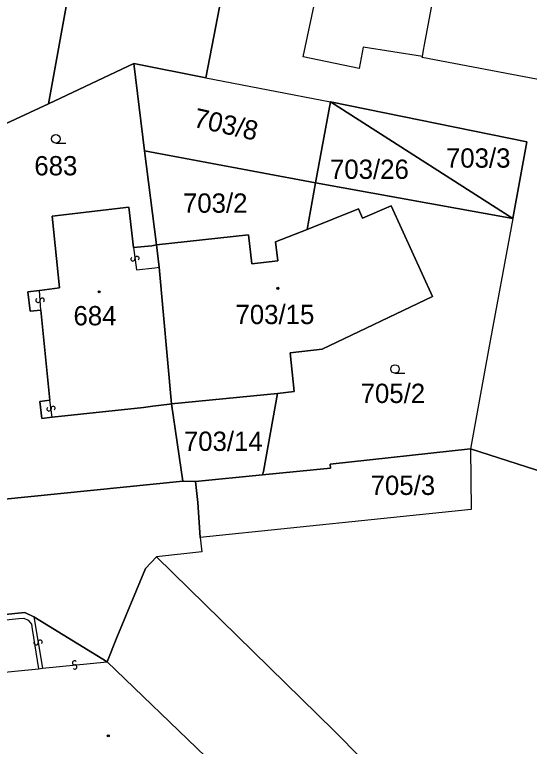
# Model space of a CAD drawing. Extents: x -600309 to -598967, y -1161267 to -1160292.
# Drawn here: x -599080.1 to -599034.7, y -1160432.5 to -1160368 of the extents above; entities that cross this region are included whole.
import ezdxf

# ---------------------------------------------------------------- set-up
doc = ezdxf.new("R2010")
doc.units = 0
for name, color, linetype in [('Level 1', 7, 'Continuous'), ('Level 13', 7, 'Continuous'), ('Level 3', 7, 'Continuous'), ('Level 4', 7, 'Continuous'), ('Level 5', 7, 'Continuous'), ('Level 60', 7, 'Continuous'), ('Vrstva 60', 7, 'Continuous')]:
    doc.layers.add(name, color=color, linetype=linetype)

msp = doc.modelspace()

# ---------------------------------------------------------------- linework, layer by layer
at = {"layer": 'Level 1'}
for points in [[(-599077.08, -1160375.89), (-599071.35, -1160344.32), (-599064.29, -1160305.08)], [(-599063.21, -1160373.59), (-599061.48, -1160364.6)], [(-599044.12, -1160371.71), (-599049.33, -1160370.89), (-599049.7, -1160372.77), (-599054.61, -1160371.75), (-599053.47, -1160366.34), (-599061.48, -1160364.6)], [(-598975.16, -1160381.05), (-598975.77, -1160383.46), (-598976.51, -1160385.15), (-598977.56, -1160386.7), (-598978.8, -1160388.24), (-598979.96, -1160389.25), (-598981.57, -1160390.41), (-598983.4, -1160391.33), (-598985.18, -1160391.93), (-598986.77, -1160392.28), (-598988.45, -1160392.35), (-598990.14, -1160392.29), (-598991.47, -1160392.14), (-598991.38, -1160391.72), (-599020, -1160386.19), (-599017.5, -1160373.03), (-599026.6, -1160371.33), (-599027.23, -1160375), (-599044.14, -1160371.81), (-599044.12, -1160371.71)], [(-599077.08, -1160375.89), (-599069.56, -1160372.33)], [(-599063.21, -1160373.59), (-599069.56, -1160372.33)], [(-599069.56, -1160372.33), (-599068.62, -1160380.03)], [(-599063.21, -1160373.59), (-599052.22, -1160375.71)], [(-599052.22, -1160375.71), (-599053.53, -1160382.83)], [(-599036.15, -1160385.97), (-599034.92, -1160379.23), (-599052.22, -1160375.71)], [(-599052.22, -1160375.71), (-599036.15, -1160385.97)], [(-599084.56, -1160379.33), (-599077.08, -1160375.89)], [(-599068.62, -1160380.03), (-599067.54, -1160388.31)], [(-599053.53, -1160382.83), (-599068.62, -1160380.03)], [(-599053.53, -1160382.83), (-599054.27, -1160386.94)], [(-599053.53, -1160382.83), (-599036.15, -1160385.97)], [(-599054.27, -1160386.94), (-599049.74, -1160385.14), (-599049.39, -1160385.94), (-599046.88, -1160384.86), (-599043.23, -1160392.84), (-599052.96, -1160397.5), (-599055.78, -1160397.8), (-599055.42, -1160401.23), (-599056.89, -1160401.38)], [(-599069.59, -1160388.54), (-599070, -1160384.98), (-599076.75, -1160385.77), (-599076.1, -1160392.09), (-599077.86, -1160392.31)], [(-599036.15, -1160385.97), (-599038.29, -1160397.54), (-599039.88, -1160406.26)], [(-599054.27, -1160386.94), (-599057.05, -1160388.04), (-599056.87, -1160389.71), (-599059.15, -1160389.96), (-599059.43, -1160387.42), (-599067.54, -1160388.31)], [(-599067.54, -1160388.31), (-599067.95, -1160388.38), (-599069.59, -1160388.54)], [(-599067.54, -1160388.31), (-599067.33, -1160390.26)], [(-599067.33, -1160390.26), (-599066.22, -1160402.29)], [(-599077.86, -1160392.31), (-599078.9, -1160392.43), (-599078.68, -1160394.15), (-599077.76, -1160394.04)], [(-599077.76, -1160394.04), (-599076.96, -1160401.99)], [(-599056.89, -1160401.38), (-599066.22, -1160402.29)], [(-599056.89, -1160401.38), (-599058.13, -1160408.25), (-599058.21, -1160408.56)], [(-599076.96, -1160401.99), (-599077.84, -1160402.09), (-599077.66, -1160403.59), (-599076.74, -1160403.48)], [(-599076.74, -1160403.48), (-599068.71, -1160402.64), (-599067.88, -1160402.52), (-599066.41, -1160402.34), (-599066.22, -1160402.29)], [(-599066.22, -1160402.29), (-599065.22, -1160409.11)], [(-599039.88, -1160406.26), (-599039.83, -1160411.61), (-599063.7, -1160414.08)], [(-599039.88, -1160406.26), (-599052.23, -1160407.61), (-599052.22, -1160407.96), (-599058.21, -1160408.56)], [(-598967.108, -1160424.44), (-598984.72, -1160421.32), (-599003.22, -1160417.97), (-599021.69, -1160412.11), (-599039.88, -1160406.26)], [(-599064.11, -1160409.15), (-599058.21, -1160408.56)], [(-599081.21, -1160410.74), (-599065.22, -1160409.11)], [(-599064.11, -1160409.15), (-599065.22, -1160409.11)], [(-599063.7, -1160414.08), (-599063.9, -1160411), (-599064.11, -1160409.15)], [(-599063.7, -1160414.08), (-599063.55, -1160415.33), (-599067.55, -1160415.78)], [(-599071.9, -1160425.02), (-599071.04, -1160422.88), (-599068.52, -1160416.82), (-599067.55, -1160415.78)], [(-599017.26, -1160489), (-599019.47, -1160482.62), (-599022.38, -1160474.58), (-599024.85, -1160468.45), (-599027.18, -1160463.98), (-599031.06, -1160457.41), (-599032.43, -1160455.67), (-599036.28, -1160448.88), (-599038.31, -1160445.52), (-599039.5, -1160443.86), (-599042.12, -1160441), (-599051.93, -1160431.09), (-599067.55, -1160415.78)], [(-599071.9, -1160425.02), (-599078.37, -1160421.06), (-599079.17, -1160420.67), (-599091.36, -1160421.93), (-599091.76, -1160421.97), (-599112.94, -1160424.13), (-599134.9, -1160426.3)], [(-599078.37, -1160421.06), (-599079.17, -1160420.67), (-599091.36, -1160421.93)], [(-599078.37, -1160421.06), (-599071.9, -1160425.02)], [(-599050.88, -1160445.47), (-599057.32, -1160439.4), (-599058.97, -1160437.72), (-599060.12, -1160436.66), (-599063.23, -1160433.36), (-599071.9, -1160425.02)], [(-599063.23, -1160433.36), (-599071.9, -1160425.02)]]:
    msp.add_lwpolyline(points, dxfattribs=at)
at = {"layer": 'Level 13'}
for centre, start, end in [((-599069.267, -1160389.496), 315.50284, 187.60083), ((-599069.632, -1160389.545), 135.28838, 7.87838), ((-599077.994, -1160393.189), 130.68095, 2.77894), ((-599077.626, -1160393.17), 310.46649, 183.05649), ((-599077.033, -1160402.755), 135.77183, 7.86983), ((-599076.668, -1160402.704), 315.55737, 188.14737), ((-599078.172, -1160423.35), 136.7028, 9.2928), ((-599077.808, -1160423.291), 316.91726, 189.01526), ((-599074.776, -1160425.116), 42.97402, 275.07202), ((-599074.743, -1160425.483), 222.75957, 95.34957)]:
    msp.add_arc(centre, 0.184, start, end, dxfattribs=at)
at = {"layer": 'Level 3'}
for points in [[(-599044.12, -1160371.71), (-599044.02, -1160371.16), (-599043.93, -1160370.69), (-599039.48, -1160346.93), (-599040.54, -1160346.69), (-599039.02, -1160338.72), (-599038.94, -1160338.28)], [(-599069.59, -1160388.54), (-599069.31, -1160390.5), (-599067.71, -1160390.32), (-599067.33, -1160390.26)], [(-599077.76, -1160394.04), (-599077.86, -1160392.31)], [(-599076.74, -1160403.48), (-599076.96, -1160401.99)], [(-599091.55, -1160422.42), (-599079.68, -1160421.22), (-599079.24, -1160421.19), (-599078.85, -1160421.35), (-599078.58, -1160421.7), (-599078.5, -1160422.16), (-599077.94, -1160425.64)], [(-599078.37, -1160421.06), (-599077.61, -1160425.58)], [(-599077.61, -1160425.58), (-599071.9, -1160425.02)], [(-599091.12, -1160426.95), (-599077.94, -1160425.64)], [(-599077.94, -1160425.64), (-599077.61, -1160425.58)]]:
    msp.add_lwpolyline(points, dxfattribs=at)
at = {"layer": 'Level 5'}
for p, q in [((-599076.43, -1160379.34), (-599075.555, -1160379.34)), ((-599046.53, -1160399.61), (-599045.655, -1160399.61))]:
    msp.add_line(p, q, dxfattribs=at)
for centre, radius in [((-599076.43, -1160378.965), 0.375), ((-599072.61, -1160392.43), 0.09), ((-599072.61, -1160392.43), 0.0521), ((-599056.86, -1160392.13), 0.09), ((-599056.86, -1160392.13), 0.0521), ((-599046.53, -1160399.235), 0.375), ((-599071.8, -1160431.54), 0.09), ((-599071.8, -1160431.54), 0.0521)]:
    msp.add_circle(centre, radius, dxfattribs=at)
at = {"layer": 'Level 60'}
for points in [[(-599069.56, -1160372.33), (-599077.08, -1160375.89), (-599071.35, -1160344.32), (-599064.29, -1160305.08), (-599050.95, -1160307.26), (-599051.64, -1160310.84), (-599054.69, -1160326.57), (-599055.94, -1160335.07), (-599061.48, -1160364.6), (-599063.21, -1160373.59)], [(-599068.62, -1160380.03), (-599069.56, -1160372.33), (-599063.21, -1160373.59), (-599052.22, -1160375.71), (-599053.53, -1160382.83)], [(-599053.53, -1160382.83), (-599052.22, -1160375.71), (-599036.15, -1160385.97)], [(-599034.92, -1160379.23), (-599036.15, -1160385.97), (-599052.22, -1160375.71)], [(-599067.54, -1160388.31), (-599068.62, -1160380.03), (-599053.53, -1160382.83), (-599054.27, -1160386.94), (-599057.05, -1160388.04), (-599056.87, -1160389.71), (-599059.15, -1160389.96), (-599059.43, -1160387.42)], [(-599058.13, -1160408.25), (-599056.89, -1160401.38), (-599055.42, -1160401.23), (-599055.78, -1160397.8), (-599052.96, -1160397.5), (-599043.23, -1160392.84), (-599046.88, -1160384.86), (-599049.39, -1160385.94), (-599049.74, -1160385.14), (-599054.27, -1160386.94), (-599053.53, -1160382.83), (-599036.15, -1160385.97), (-599038.29, -1160397.54), (-599039.88, -1160406.26), (-599052.23, -1160407.61), (-599052.22, -1160407.96), (-599058.21, -1160408.56)], [(-599057.05, -1160388.04), (-599054.27, -1160386.94), (-599049.74, -1160385.14), (-599049.39, -1160385.94), (-599046.88, -1160384.86), (-599043.23, -1160392.84), (-599052.96, -1160397.5), (-599055.78, -1160397.8), (-599055.42, -1160401.23), (-599056.89, -1160401.38), (-599066.22, -1160402.29), (-599067.33, -1160390.26), (-599067.54, -1160388.31), (-599059.43, -1160387.42), (-599059.15, -1160389.96), (-599056.87, -1160389.71)], [(-599067.95, -1160388.38), (-599067.54, -1160388.31), (-599067.33, -1160390.26), (-599066.22, -1160402.29), (-599066.41, -1160402.34), (-599067.88, -1160402.52), (-599068.71, -1160402.64), (-599076.74, -1160403.48), (-599077.66, -1160403.59), (-599077.84, -1160402.09), (-599076.96, -1160401.99), (-599077.76, -1160394.04), (-599078.68, -1160394.15), (-599078.9, -1160392.43), (-599077.86, -1160392.31), (-599076.1, -1160392.09), (-599076.75, -1160385.77), (-599070, -1160384.98), (-599069.59, -1160388.54)], [(-599056.89, -1160401.38), (-599058.13, -1160408.25), (-599058.21, -1160408.56), (-599064.11, -1160409.15), (-599065.22, -1160409.11), (-599066.22, -1160402.29)], [(-599052.23, -1160407.61), (-599039.88, -1160406.26), (-599039.83, -1160411.61), (-599063.7, -1160414.08), (-599063.9, -1160411), (-599064.11, -1160409.15), (-599058.21, -1160408.56), (-599052.22, -1160407.96)], [(-599123.27, -1160415.23), (-599113.18, -1160414.16), (-599101.31, -1160412.9), (-599099.69, -1160412.75), (-599081.21, -1160410.74), (-599065.22, -1160409.11), (-599064.11, -1160409.15), (-599063.9, -1160411), (-599063.7, -1160414.08), (-599063.55, -1160415.33), (-599067.55, -1160415.78), (-599068.52, -1160416.82), (-599071.04, -1160422.88), (-599071.9, -1160425.02), (-599078.37, -1160421.06), (-599079.17, -1160420.67), (-599091.36, -1160421.93), (-599091.76, -1160421.97), (-599112.94, -1160424.13), (-599134.9, -1160426.3), (-599134.97, -1160424.73), (-599135.77, -1160418.45), (-599135.98, -1160416.56)]]:
    msp.add_lwpolyline(points, close=True, dxfattribs=at)
for points in [[(-599027.23, -1160375), (-599044.14, -1160371.81), (-599044.12, -1160371.71), (-599049.33, -1160370.89), (-599049.7, -1160372.77), (-599054.61, -1160371.75), (-599053.47, -1160366.34), (-599061.48, -1160364.6), (-599055.94, -1160335.07), (-599049.58, -1160336.27), (-599044.7, -1160337.19), (-599043.3, -1160337.45), (-599040.01, -1160338.08), (-599038.94, -1160338.28), (-599038.79, -1160338.31), (-599037.62, -1160338.53), (-599037.61, -1160338.7), (-599027.83, -1160340.53)], [(-599071.35, -1160344.32), (-599077.08, -1160375.89), (-599084.56, -1160379.33), (-599102.02, -1160381.14), (-599100.94, -1160375.69), (-599100.84, -1160375.36), (-599099.83, -1160369.97), (-599110.8, -1160365.16)], [(-599084.56, -1160379.33), (-599077.08, -1160375.89), (-599069.56, -1160372.33), (-599068.62, -1160380.03), (-599067.54, -1160388.31), (-599067.95, -1160388.38), (-599069.59, -1160388.54), (-599070, -1160384.98), (-599076.75, -1160385.77), (-599076.1, -1160392.09), (-599077.86, -1160392.31), (-599078.9, -1160392.43), (-599078.68, -1160394.15), (-599077.76, -1160394.04), (-599076.96, -1160401.99), (-599077.84, -1160402.09), (-599077.66, -1160403.59), (-599076.74, -1160403.48), (-599068.71, -1160402.64), (-599067.88, -1160402.52), (-599066.41, -1160402.34), (-599066.22, -1160402.29), (-599065.22, -1160409.11), (-599081.21, -1160410.74)], [(-599063.23, -1160433.36), (-599071.9, -1160425.02), (-599071.04, -1160422.88), (-599068.52, -1160416.82), (-599067.55, -1160415.78), (-599051.93, -1160431.09), (-599042.12, -1160441)], [(-599090.48, -1160433.63), (-599091.12, -1160426.95), (-599091.55, -1160422.42), (-599091.36, -1160421.93), (-599079.17, -1160420.67), (-599078.37, -1160421.06), (-599071.9, -1160425.02), (-599063.23, -1160433.36)]]:
    msp.add_lwpolyline(points, dxfattribs=at)
at = {"layer": 'Vrstva 60'}
for points in [[(-599027.23, -1160375), (-599044.14, -1160371.81), (-599044.12, -1160371.71), (-599049.33, -1160370.89), (-599049.7, -1160372.77), (-599054.61, -1160371.75), (-599053.47, -1160366.34), (-599061.48, -1160364.6), (-599063.21, -1160373.59), (-599052.22, -1160375.71), (-599034.92, -1160379.23), (-599036.15, -1160385.97), (-599038.29, -1160397.54), (-599039.88, -1160406.26), (-599021.69, -1160412.11)], [(-598967.108, -1160442.507), (-598967.108, -1160424.44), (-598984.72, -1160421.32), (-599003.22, -1160417.97), (-599021.69, -1160412.11), (-599039.88, -1160406.26), (-599039.83, -1160411.61), (-599063.7, -1160414.08), (-599063.55, -1160415.33), (-599067.55, -1160415.78), (-599051.93, -1160431.09), (-599042.12, -1160441)]]:
    msp.add_lwpolyline(points, dxfattribs=at)

# ---------------------------------------------------------------- texts
at = {"layer": 'Level 4'}
msp.add_text('703/8', height=1.7, rotation=347.4, dxfattribs=at).set_placement((-599064.38, -1160377.89))
for s, p in [('703/3', (-599042.04, -1160381.5)), ('683', (-599078.32, -1160382.18)), ('703/26', (-599052.26, -1160382.49)), ('703/2', (-599065.22, -1160385.47)), ('684', (-599074.87, -1160395.39)), ('703/15', (-599060.59, -1160395.28)), ('705/2', (-599049.56, -1160402.23)), ('703/14', (-599065.14, -1160406.45)), ('705/3', (-599048.68, -1160410.33))]:
    msp.add_text(s, height=1.7, dxfattribs=at).set_placement(p)

doc.saveas('drawing.dxf')
